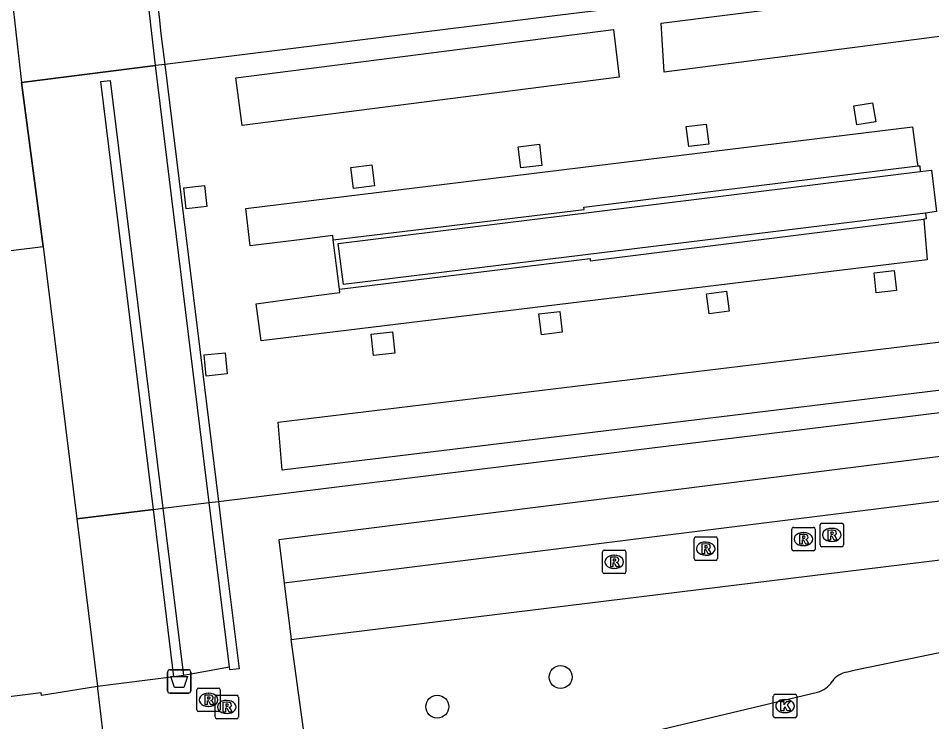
# Model space of a CAD drawing. Extents: x 161477 to 163040, y 383680 to 384868.
# Drawn here: x 162167.98 to 162206.98, y 384102.58 to 384132.59 of the extents above; entities that cross this region are included whole.
import ezdxf

# ---------------------------------------------------------------- set-up
doc = ezdxf.new("R2010")
doc.units = 0
for name, color, linetype in [('IMGEO_Afvalbak', 7, 'Continuous'), ('IMGEO_Boom', 7, 'Continuous'), ('IMGEO_Haag', 7, 'Continuous'), ('IMGEO_Kolk', 7, 'Continuous'), ('IMGEO_Muur', 7, 'Continuous'), ('IMGEO_Pand', 7, 'Continuous'), ('IMGEO_Pand_overbouw', 7, 'Continuous'), ('IMGEO_Rijbaan_lokaal_open', 7, 'Continuous'), ('IMGEO_Rioolput', 7, 'Continuous'), ('IMGEO_Voetpad_open', 7, 'Continuous')]:
    doc.layers.add(name, color=color, linetype=linetype)

msp = doc.modelspace()

# ---------------------------------------------------------------- linework, layer by layer
at = {"layer": 'IMGEO_Afvalbak'}
for p, q in [((162174.351, 384103.899), (162174.351, 384104.699)), ((162174.351, 384104.699), (162174.351, 384103.899)), ((162174.451, 384104.799), (162175.241, 384104.799)), ((162175.241, 384104.799), (162174.451, 384104.799)), ((162175.341, 384104.699), (162175.341, 384103.899)), ((162175.341, 384103.899), (162175.341, 384104.699)), ((162175.241, 384103.799), (162174.451, 384103.799)), ((162174.451, 384103.799), (162175.241, 384103.799))]:
    msp.add_line(p, q, dxfattribs=at)
msp.add_lwpolyline([(162174.494, 384104.513), (162175.198, 384104.513), (162175.049, 384104.043), (162174.643, 384104.043), (162174.494, 384104.513)], dxfattribs=at)
for centre, start, end in [((162174.451, 384104.699), 90, 180), ((162174.451, 384104.699), 90, 180), ((162175.241, 384104.699), 0, 90), ((162175.241, 384104.699), 360, 90), ((162174.451, 384103.899), 180, 270), ((162174.451, 384103.899), 180, 270), ((162175.241, 384103.899), 270, 0), ((162175.241, 384103.899), 270, 0)]:
    msp.add_arc(centre, 0.1, start, end, dxfattribs=at)
at = {"layer": 'IMGEO_Boom'}
for centre in [(162191.131, 384104.487), (162185.865, 384103.222)]:
    msp.add_circle(centre, 0.489, dxfattribs=at)
at = {"layer": 'IMGEO_Haag'}
msp.add_lwpolyline([(162179.634, 384106.083), (162208.839, 384109.666), (162208.476, 384111.316), (162209.156, 384111.352), (162209.317, 384110.962), (162209.819, 384110.982), (162210.034, 384110.991)], dxfattribs=at)
at = {"layer": 'IMGEO_Kolk'}
for p, q in [((162200.213, 384102.824), (162200.213, 384103.676)), ((162200.288, 384103.75), (162201.14, 384103.75)), ((162201.214, 384103.676), (162201.214, 384102.824)), ((162200.701, 384103.53), (162200.726, 384103.53)), ((162200.724, 384102.97), (162200.699, 384102.97)), ((162201.14, 384102.75), (162200.288, 384102.75))]:
    msp.add_line(p, q, dxfattribs=at)
for points in [[(162200.213, 384102.824), (162200.213, 384103.676)], [(162200.288, 384103.75), (162201.14, 384103.75)], [(162201.214, 384103.676), (162201.214, 384102.824)], [(162200.534, 384103.45), (162200.657, 384103.45), (162200.657, 384103.299), (162200.787, 384103.45), (162200.951, 384103.45), (162200.805, 384103.299), (162200.958, 384103.05), (162200.806, 384103.05), (162200.721, 384103.214), (162200.657, 384103.147), (162200.657, 384103.05), (162200.534, 384103.05), (162200.534, 384103.45)], [(162201.14, 384102.75), (162200.288, 384102.75)]]:
    msp.add_lwpolyline(points, dxfattribs=at)
for centre, start, end in [((162200.29, 384103.674), 91.552, 178.448), ((162200.29, 384103.674), 91.552, 178.448), ((162201.138, 384103.674), 1.552, 88.448), ((162201.138, 384103.674), 1.552, 88.448), ((162200.29, 384102.826), 181.552, 268.448), ((162200.29, 384102.826), 181.552, 268.448), ((162201.138, 384102.826), 271.552, 358.448), ((162201.138, 384102.826), 271.552, 358.448)]:
    msp.add_arc(centre, 0.0765, start, end, dxfattribs=at)
for centre, major_axis, ratio, start_param, end_param in [((162200.7, 384103.25), (-0.387, 0.002), 0.722429, 4.712389, 7.853982), ((162200.725, 384103.25), (-0.39, 0.002), 0.717154, 1.570796, 4.712389)]:
    msp.add_ellipse(centre, major_axis=major_axis, ratio=ratio, start_param=start_param, end_param=end_param, dxfattribs=at)
at = {"layer": 'IMGEO_Muur'}
for points in [[(162173.837, 384130.569), (162173.133, 384136.8), (162172.691, 384141.661), (162172.279, 384146.85), (162171.221, 384146.773), (162171.223, 384147.253), (162171.234, 384149.651), (162171.189, 384150.672)], [(162173.306, 384139.324), (162173.511, 384136.846), (162174.005, 384132.517), (162174.068, 384131.921), (162174.229, 384130.618), (162176.525, 384111.978), (162176.76, 384110.073), (162177.113, 384107.225), (162177.409, 384104.839), (162177.013, 384104.797), (162177, 384104.905)], [(162177, 384104.905), (162176.134, 384111.93), (162173.837, 384130.569)], [(162173.756, 384111.636), (162171.506, 384129.89), (162171.903, 384129.939), (162174.149, 384111.685), (162175.028, 384104.549)], [(162181.428, 384123.134), (162192.143, 384124.43), (162192.129, 384124.539), (162206.38, 384126.292)], [(162206.38, 384126.292), (162206.461, 384126.302), (162206.476, 384126.057)], [(162206.716, 384124.274), (162181.857, 384121.232), (162181.636, 384122.989), (162206.476, 384126.057)], [(162181.686, 384121.038), (162192.388, 384122.339), (162192.4, 384122.241), (162206.639, 384124.02)], [(162206.716, 384124.274), (162206.738, 384124.032), (162206.639, 384124.02)], [(162181.686, 384121.038), (162181.428, 384123.134)], [(162174.627, 384104.499), (162173.756, 384111.636)], [(162175.028, 384104.549), (162174.627, 384104.499)]]:
    msp.add_lwpolyline(points, dxfattribs=at)
at = {"layer": 'IMGEO_Pand'}
for points in [[(162204.583, 384128.175), (162203.775, 384128.044), (162203.644, 384128.852), (162204.452, 384128.983), (162204.583, 384128.175)], [(162197.456, 384127.225), (162196.601, 384127.115), (162196.491, 384127.97), (162197.346, 384128.08), (162197.456, 384127.225)], [(162190.336, 384126.314), (162189.436, 384126.205), (162189.327, 384127.105), (162190.227, 384127.214), (162190.336, 384126.314)], [(162183.193, 384125.439), (162182.295, 384125.323), (162182.179, 384126.221), (162183.077, 384126.337), (162183.193, 384125.439)], [(162176.032, 384124.564), (162175.141, 384124.468), (162175.045, 384125.359), (162175.936, 384125.455), (162176.032, 384124.564)], [(162165.109, 384122.365), (162169.049, 384122.85)], [(162169.049, 384122.85), (162170.477, 384111.232)], [(162205.366, 384121.833), (162205.465, 384120.978), (162204.61, 384120.879), (162204.511, 384121.734), (162205.366, 384121.833)], [(162198.213, 384120.946), (162198.324, 384120.096), (162197.474, 384119.985), (162197.363, 384120.835), (162198.213, 384120.946)], [(162191.202, 384119.196), (162190.313, 384119.087), (162190.204, 384119.976), (162191.093, 384120.085), (162191.202, 384119.196)], [(162184.049, 384118.307), (162183.149, 384118.208), (162183.05, 384119.108), (162183.95, 384119.207), (162184.049, 384118.307)], [(162176.9, 384117.423), (162176.003, 384117.329), (162175.909, 384118.226), (162176.806, 384118.32), (162176.9, 384117.423)], [(162170.477, 384111.232), (162171.355, 384104.089)], [(162171.355, 384104.089), (162168.964, 384103.705), (162168.951, 384103.814), (162163.69, 384103.164), (162160.099, 384102.72), (162133.124, 384099.384), (162132.852, 384099.35)]]:
    msp.add_lwpolyline(points, dxfattribs=at)
at = {"layer": 'IMGEO_Pand_overbouw'}
msp.add_lwpolyline([(162219.068, 384128.293), (162218.873, 384129.881), (162218.245, 384134.978), (162218.11, 384136.078), (162218.036, 384136.069), (162196.646, 384133.407), (162191.119, 384132.719), (162174.229, 384130.618), (162173.837, 384130.569), (162168.116, 384129.857), (162169.049, 384122.85), (162170.477, 384111.232), (162173.756, 384111.636), (162174.149, 384111.685), (162176.134, 384111.93), (162176.526, 384111.978), (162193.416, 384114.06), (162204.679, 384115.449), (162220.3, 384117.375), (162220.411, 384117.389), (162220.274, 384118.505), (162220.026, 384120.514)], close=True, dxfattribs=at)
at = {"layer": 'IMGEO_Rijbaan_lokaal_open'}
msp.add_lwpolyline([(162193.32, 384101.754), (162202.095, 384103.847)], dxfattribs=at)
for centre, radius, start, end in [((162233.717, 383968.777), 139.264, 97.94955, 102.58183), ((162203.489, 384103.763), 0.939, 96.6156, 145.2101), ((162201.914, 384104.752), 0.923, 281.3054, 330.618)]:
    msp.add_arc(centre, radius, start, end, dxfattribs=at)
at = {"layer": 'IMGEO_Rioolput'}
for p, q in [((162200.999, 384109.947), (162200.999, 384110.799)), ((162201.074, 384110.873), (162201.926, 384110.873)), ((162202, 384110.799), (162202, 384109.947)), ((162202.209, 384110.121), (162202.209, 384110.973)), ((162202.284, 384111.047), (162203.136, 384111.047)), ((162202.697, 384110.827), (162202.722, 384110.827)), ((162203.21, 384110.973), (162203.21, 384110.121)), ((162196.827, 384109.537), (162196.827, 384110.389)), ((162196.902, 384110.463), (162197.754, 384110.463)), ((162197.828, 384110.389), (162197.828, 384109.537)), ((162201.487, 384110.653), (162201.512, 384110.653)), ((162192.995, 384109.901), (162193.847, 384109.901)), ((162197.315, 384110.243), (162197.34, 384110.243)), ((162201.51, 384110.093), (162201.485, 384110.093)), ((162203.136, 384110.047), (162202.284, 384110.047)), ((162202.72, 384110.267), (162202.695, 384110.267)), ((162192.92, 384108.975), (162192.92, 384109.827)), ((162193.408, 384109.681), (162193.433, 384109.681)), ((162193.921, 384109.827), (162193.921, 384108.975)), ((162197.338, 384109.683), (162197.313, 384109.683)), ((162201.926, 384109.873), (162201.074, 384109.873)), ((162193.431, 384109.121), (162193.406, 384109.121)), ((162197.754, 384109.463), (162196.902, 384109.463)), ((162193.847, 384108.901), (162192.995, 384108.901)), ((162175.601, 384103.089), (162175.601, 384103.941)), ((162175.676, 384104.015), (162176.528, 384104.015)), ((162176.089, 384103.795), (162176.114, 384103.795)), ((162176.455, 384103.709), (162177.307, 384103.709)), ((162176.602, 384103.941), (162176.602, 384103.089)), ((162176.38, 384102.783), (162176.38, 384103.635)), ((162176.868, 384103.489), (162176.893, 384103.489)), ((162177.381, 384103.635), (162177.381, 384102.783)), ((162176.528, 384103.015), (162175.676, 384103.015)), ((162176.112, 384103.235), (162176.087, 384103.235)), ((162176.891, 384102.929), (162176.866, 384102.929)), ((162177.307, 384102.709), (162176.455, 384102.709))]:
    msp.add_line(p, q, dxfattribs=at)
for points in [[(162200.999, 384109.947), (162200.999, 384110.799)], [(162201.074, 384110.873), (162201.926, 384110.873)], [(162202, 384110.799), (162202, 384109.947)], [(162202.209, 384110.121), (162202.209, 384110.973)], [(162202.284, 384111.047), (162203.136, 384111.047)], [(162202.798, 384110.745), (162202.546, 384110.747), (162202.546, 384110.347)], [(162202.724, 384110.666), (162202.67, 384110.666), (162202.67, 384110.585)], [(162203.21, 384110.973), (162203.21, 384110.121)], [(162196.827, 384109.537), (162196.827, 384110.389)], [(162196.902, 384110.463), (162197.754, 384110.463)], [(162197.828, 384110.389), (162197.828, 384109.537)], [(162201.588, 384110.571), (162201.336, 384110.573), (162201.336, 384110.173)], [(162201.336, 384110.173), (162201.46, 384110.173), (162201.46, 384110.335), (162201.471, 384110.335)], [(162201.514, 384110.492), (162201.46, 384110.492), (162201.46, 384110.411)], [(162201.46, 384110.411), (162201.512, 384110.411)], [(162201.518, 384110.306), (162201.589, 384110.173), (162201.729, 384110.173), (162201.664, 384110.299)], [(162202.546, 384110.347), (162202.67, 384110.347), (162202.67, 384110.509), (162202.681, 384110.509)], [(162202.67, 384110.585), (162202.722, 384110.585)], [(162202.728, 384110.48), (162202.799, 384110.347), (162202.939, 384110.347), (162202.874, 384110.473)], [(162192.995, 384109.901), (162193.847, 384109.901)], [(162197.416, 384110.161), (162197.164, 384110.163), (162197.164, 384109.763)], [(162197.164, 384109.763), (162197.288, 384109.763), (162197.288, 384109.925), (162197.299, 384109.925)], [(162197.342, 384110.082), (162197.288, 384110.082), (162197.288, 384110.001)], [(162197.288, 384110.001), (162197.34, 384110.001)], [(162197.346, 384109.896), (162197.417, 384109.763), (162197.557, 384109.763), (162197.492, 384109.889)], [(162203.136, 384110.047), (162202.284, 384110.047)], [(162192.92, 384108.975), (162192.92, 384109.827)], [(162193.509, 384109.599), (162193.257, 384109.601), (162193.257, 384109.201)], [(162193.435, 384109.52), (162193.381, 384109.52), (162193.381, 384109.439)], [(162193.921, 384109.827), (162193.921, 384108.975)], [(162201.926, 384109.873), (162201.074, 384109.873)], [(162193.257, 384109.201), (162193.381, 384109.201), (162193.381, 384109.363), (162193.392, 384109.363)], [(162193.381, 384109.439), (162193.433, 384109.439)], [(162193.439, 384109.334), (162193.51, 384109.201), (162193.65, 384109.201), (162193.585, 384109.327)], [(162197.754, 384109.463), (162196.902, 384109.463)], [(162193.847, 384108.901), (162192.995, 384108.901)], [(162175.601, 384103.089), (162175.601, 384103.941)], [(162175.676, 384104.015), (162176.528, 384104.015)], [(162176.19, 384103.713), (162175.938, 384103.715), (162175.938, 384103.315)], [(162176.455, 384103.709), (162177.307, 384103.709)], [(162176.602, 384103.941), (162176.602, 384103.089)], [(162175.938, 384103.315), (162176.062, 384103.315), (162176.062, 384103.477), (162176.073, 384103.477)], [(162176.116, 384103.634), (162176.062, 384103.634), (162176.062, 384103.553)], [(162176.062, 384103.553), (162176.114, 384103.553)], [(162176.12, 384103.448), (162176.191, 384103.315), (162176.331, 384103.315), (162176.266, 384103.441)], [(162176.38, 384102.783), (162176.38, 384103.635)], [(162176.969, 384103.407), (162176.717, 384103.409), (162176.717, 384103.009)], [(162176.895, 384103.328), (162176.841, 384103.328), (162176.841, 384103.247)], [(162177.381, 384103.635), (162177.381, 384102.783)], [(162176.528, 384103.015), (162175.676, 384103.015)], [(162176.717, 384103.009), (162176.841, 384103.009), (162176.841, 384103.171), (162176.852, 384103.171)], [(162176.841, 384103.247), (162176.893, 384103.247)], [(162176.899, 384103.142), (162176.97, 384103.009), (162177.11, 384103.009), (162177.045, 384103.135)], [(162177.307, 384102.709), (162176.455, 384102.709)]]:
    msp.add_lwpolyline(points, dxfattribs=at)
for centre, radius, start, end in [((162201.076, 384110.797), 0.0765, 91.552, 178.448), ((162201.076, 384110.797), 0.0765, 91.552, 178.448), ((162201.924, 384110.797), 0.0765, 1.552, 88.448), ((162201.924, 384110.797), 0.0765, 1.552, 88.448), ((162202.286, 384110.971), 0.0765, 91.552, 178.448), ((162202.286, 384110.971), 0.0765, 91.552, 178.448), ((162202.73, 384110.57), 0.0964, 77.0061, 93.1865), ((162202.797, 384110.635), 0.109, 350.3612, 89.416), ((162203.134, 384110.971), 0.0765, 1.552, 88.448), ((162203.134, 384110.971), 0.0765, 1.552, 88.448), ((162196.904, 384110.387), 0.0765, 91.552, 178.448), ((162196.904, 384110.387), 0.0765, 91.552, 178.448), ((162197.752, 384110.387), 0.0765, 1.552, 88.448), ((162197.752, 384110.387), 0.0765, 1.552, 88.448), ((162201.47, 384110.282), 0.0533, 26.0293, 88.6989), ((162201.496, 384110.6), 0.19, 274.7715, 282.9687), ((162201.52, 384110.396), 0.0964, 77.0061, 93.1865), ((162201.534, 384110.453), 0.0378, 276.6634, 79.6772), ((162201.587, 384110.461), 0.109, 350.3612, 89.416), ((162201.585, 384110.461), 0.112, 277.5842, 350.9817), ((162201.569, 384110.246), 0.108, 29.5134, 73.7905), ((162202.68, 384110.456), 0.0533, 26.0293, 88.6989), ((162202.706, 384110.774), 0.19, 274.7715, 282.9687), ((162202.744, 384110.627), 0.0378, 276.6634, 79.6772), ((162202.795, 384110.635), 0.112, 277.5842, 350.9817), ((162202.779, 384110.42), 0.108, 29.5134, 73.7905), ((162192.997, 384109.825), 0.0765, 91.552, 178.448), ((162192.997, 384109.825), 0.0765, 91.552, 178.448), ((162193.845, 384109.825), 0.0765, 1.552, 88.448), ((162193.845, 384109.825), 0.0765, 1.552, 88.448), ((162197.298, 384109.872), 0.0533, 26.0293, 88.6989), ((162197.324, 384110.19), 0.19, 274.7715, 282.9687), ((162197.348, 384109.986), 0.0964, 77.0061, 93.1865), ((162197.362, 384110.043), 0.0378, 276.6634, 79.6772), ((162197.415, 384110.051), 0.109, 350.3612, 89.416), ((162197.413, 384110.051), 0.112, 277.5842, 350.9817), ((162197.397, 384109.836), 0.108, 29.5134, 73.7905), ((162201.076, 384109.949), 0.0765, 181.552, 268.448), ((162201.076, 384109.949), 0.0765, 181.552, 268.448), ((162201.924, 384109.949), 0.0765, 271.552, 358.448), ((162201.924, 384109.949), 0.0765, 271.552, 358.448), ((162202.286, 384110.123), 0.0765, 181.552, 268.448), ((162202.286, 384110.123), 0.0765, 181.552, 268.448), ((162203.134, 384110.123), 0.0765, 271.552, 358.448), ((162203.134, 384110.123), 0.0765, 271.552, 358.448), ((162193.441, 384109.424), 0.0964, 77.0061, 93.1865), ((162193.455, 384109.481), 0.0378, 276.6634, 79.6772), ((162193.508, 384109.489), 0.109, 350.3612, 89.416), ((162196.904, 384109.539), 0.0765, 181.552, 268.448), ((162196.904, 384109.539), 0.0765, 181.552, 268.448), ((162197.752, 384109.539), 0.0765, 271.552, 358.448), ((162197.752, 384109.539), 0.0765, 271.552, 358.448), ((162193.391, 384109.31), 0.0533, 26.0293, 88.6989), ((162193.417, 384109.628), 0.19, 274.7715, 282.9687), ((162193.506, 384109.489), 0.112, 277.5842, 350.9817), ((162193.49, 384109.274), 0.108, 29.5134, 73.7905), ((162192.997, 384108.977), 0.0765, 181.552, 268.448), ((162192.997, 384108.977), 0.0765, 181.552, 268.448), ((162193.845, 384108.977), 0.0765, 271.552, 358.448), ((162193.845, 384108.977), 0.0765, 271.552, 358.448), ((162175.678, 384103.939), 0.0765, 91.552, 178.448), ((162175.678, 384103.939), 0.0765, 91.552, 178.448), ((162176.189, 384103.603), 0.109, 350.3612, 89.416), ((162176.457, 384103.633), 0.0765, 91.552, 178.448), ((162176.457, 384103.633), 0.0765, 91.552, 178.448), ((162176.526, 384103.939), 0.0765, 1.552, 88.448), ((162176.526, 384103.939), 0.0765, 1.552, 88.448), ((162177.305, 384103.633), 0.0765, 1.552, 88.448), ((162177.305, 384103.633), 0.0765, 1.552, 88.448), ((162176.072, 384103.424), 0.0533, 26.0293, 88.6989), ((162176.098, 384103.742), 0.19, 274.7715, 282.9687), ((162176.122, 384103.538), 0.0964, 77.0061, 93.1865), ((162176.136, 384103.595), 0.0378, 276.6634, 79.6772), ((162176.187, 384103.603), 0.112, 277.5842, 350.9817), ((162176.171, 384103.388), 0.108, 29.5134, 73.7905), ((162176.901, 384103.232), 0.0964, 77.0061, 93.1865), ((162176.915, 384103.289), 0.0378, 276.6634, 79.6772), ((162176.968, 384103.297), 0.109, 350.3612, 89.416), ((162176.966, 384103.297), 0.112, 277.5842, 350.9817), ((162175.678, 384103.091), 0.0765, 181.552, 268.448), ((162175.678, 384103.091), 0.0765, 181.552, 268.448), ((162176.526, 384103.091), 0.0765, 271.552, 358.448), ((162176.526, 384103.091), 0.0765, 271.552, 358.448), ((162176.851, 384103.118), 0.0533, 26.0293, 88.6989), ((162176.877, 384103.436), 0.19, 274.7715, 282.9687), ((162176.95, 384103.082), 0.108, 29.5134, 73.7905), ((162176.457, 384102.785), 0.0765, 181.552, 268.448), ((162176.457, 384102.785), 0.0765, 181.552, 268.448), ((162177.305, 384102.785), 0.0765, 271.552, 358.448), ((162177.305, 384102.785), 0.0765, 271.552, 358.448)]:
    msp.add_arc(centre, radius, start, end, dxfattribs=at)
for centre, major_axis, ratio, start_param, end_param in [((162202.696, 384110.547), (-0.387, 0.002), 0.722429, 4.712389, 7.853982), ((162202.721, 384110.547), (-0.39, 0.002), 0.717154, 1.570796, 4.712389), ((162201.486, 384110.373), (-0.387, 0.002), 0.722429, 4.712389, 7.853982), ((162201.511, 384110.373), (-0.39, 0.002), 0.717154, 1.570796, 4.712389), ((162197.314, 384109.963), (-0.387, 0.002), 0.722429, 4.712389, 7.853982), ((162197.339, 384109.963), (-0.39, 0.002), 0.717154, 1.570796, 4.712389), ((162193.407, 384109.401), (-0.387, 0.002), 0.722429, 4.712389, 7.853982), ((162193.432, 384109.401), (-0.39, 0.002), 0.717154, 1.570796, 4.712389), ((162176.088, 384103.515), (-0.387, 0.002), 0.722429, 4.712389, 7.853982), ((162176.113, 384103.515), (-0.39, 0.002), 0.717154, 1.570796, 4.712389), ((162176.867, 384103.209), (-0.387, 0.002), 0.722429, 4.712389, 7.853982), ((162176.892, 384103.209), (-0.39, 0.002), 0.717154, 1.570796, 4.712389)]:
    msp.add_ellipse(centre, major_axis=major_axis, ratio=ratio, start_param=start_param, end_param=end_param, dxfattribs=at)
at = {"layer": 'IMGEO_Voetpad_open'}
for points in [[(162209.588, 384134.17), (162209.845, 384132.136), (162195.553, 384130.288), (162195.418, 384132.379), (162209.588, 384134.17)], [(162193.633, 384130.08), (162177.531, 384128.021), (162177.271, 384130.054), (162193.385, 384132.117), (162193.633, 384130.08)], [(162168.116, 384129.857), (162173.837, 384130.569)], [(162169.049, 384122.85), (162168.116, 384129.857)], [(162181.428, 384123.134), (162181.406, 384123.318), (162179.869, 384123.13), (162177.884, 384122.887), (162177.69, 384124.475), (162206.148, 384127.961), (162206.359, 384126.444), (162206.38, 384126.292)], [(162206.476, 384126.057), (162206.964, 384126.107), (162207.178, 384124.341), (162206.716, 384124.274)], [(162206.639, 384124.02), (162206.654, 384123.837), (162206.776, 384122.28), (162178.342, 384118.829), (162178.129, 384120.414), (162180.7, 384120.76), (162181.703, 384120.895), (162181.686, 384121.038)], [(162211.477, 384119.29), (162211.724, 384117.255), (162179.247, 384113.309), (162179.071, 384115.359), (162211.477, 384119.29)], [(162220.511, 384115.448), (162208.929, 384114.095), (162179.109, 384110.335), (162179.332, 384108.485)], [(162220.511, 384115.448), (162220.698, 384113.607), (162208.8, 384112.17), (162179.332, 384108.485)], [(162173.756, 384111.636), (162170.477, 384111.232)], [(162179.332, 384108.485), (162179.634, 384106.083)], [(162180.462, 384099.981), (162179.634, 384106.083)], [(162177, 384104.905), (162175.028, 384104.549)], [(162174.627, 384104.499), (162171.355, 384104.089)], [(162171.355, 384104.089), (162171.366, 384104), (162172.29, 384096.237)]]:
    msp.add_lwpolyline(points, dxfattribs=at)
msp.add_arc((162434.203, 384161.419), 267.952, 178.93462, 186.76454, dxfattribs=at)

doc.saveas('drawing.dxf')
